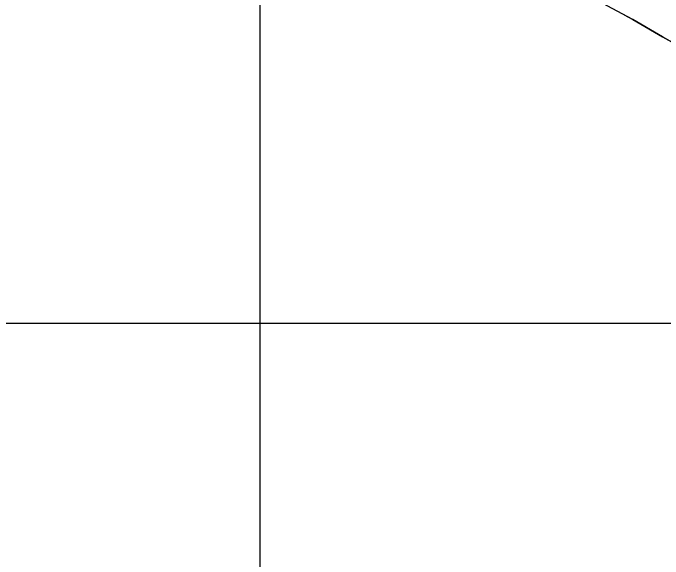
# Model space of a CAD drawing. Extents: x 591954 to 597000, y 198576 to 213500.
# Drawn here: x 595876.2 to 596201.5, y 203881.9 to 204155.4 of the extents above; entities that cross this region are included whole.
import ezdxf

# ---------------------------------------------------------------- set-up
doc = ezdxf.new("R2010")
doc.units = 0
doc.layers.add('Level 10', color=7, linetype='Continuous')
doc.layers.add('Level 19', color=7, linetype='Continuous')

msp = doc.modelspace()

# ---------------------------------------------------------------- linework, layer by layer
at = {"layer": 'Level 10'}
for p, q in [((596000, 204000), (596000, 205500)), ((596000, 204000), (596000, 205500)), ((596000, 204000), (596000, 205500)), ((596000, 203500), (596000, 204500)), ((595000, 204000), (597000, 204000)), ((595000, 204000), (597000, 204000)), ((595000, 204000), (596500, 204000)), ((595000, 204000), (597000, 204000))]:
    msp.add_line(p, q, dxfattribs=at)
at = {"layer": 'Level 19'}
for points in [[(596414.65, 204019.43), (596409.98, 204022.12), (596396.68, 204029.57), (596383.04, 204037.99), (596367.85, 204047.91), (596351.99, 204058.12), (596333.53, 204069.57), (596317.08, 204077.97), (596298.49, 204088.69), (596283.6, 204097.06), (596263.99, 204108.5), (596250.16, 204115.99), (596233.73, 204125.09), (596218.02, 204133.87), (596201.26, 204143.44), (596186.36, 204152.12), (596173.6, 204159.03), (596161.16, 204166.06), (596153.12, 204169.94), (596144.81, 204172.96), (596140.07, 204175.43)], [(596182.1, 204154.43), (596186.36, 204152.12), (596201.26, 204143.44), (596207.26, 204140.02)]]:
    msp.add_lwpolyline(points, dxfattribs=at)

doc.saveas('drawing.dxf')
